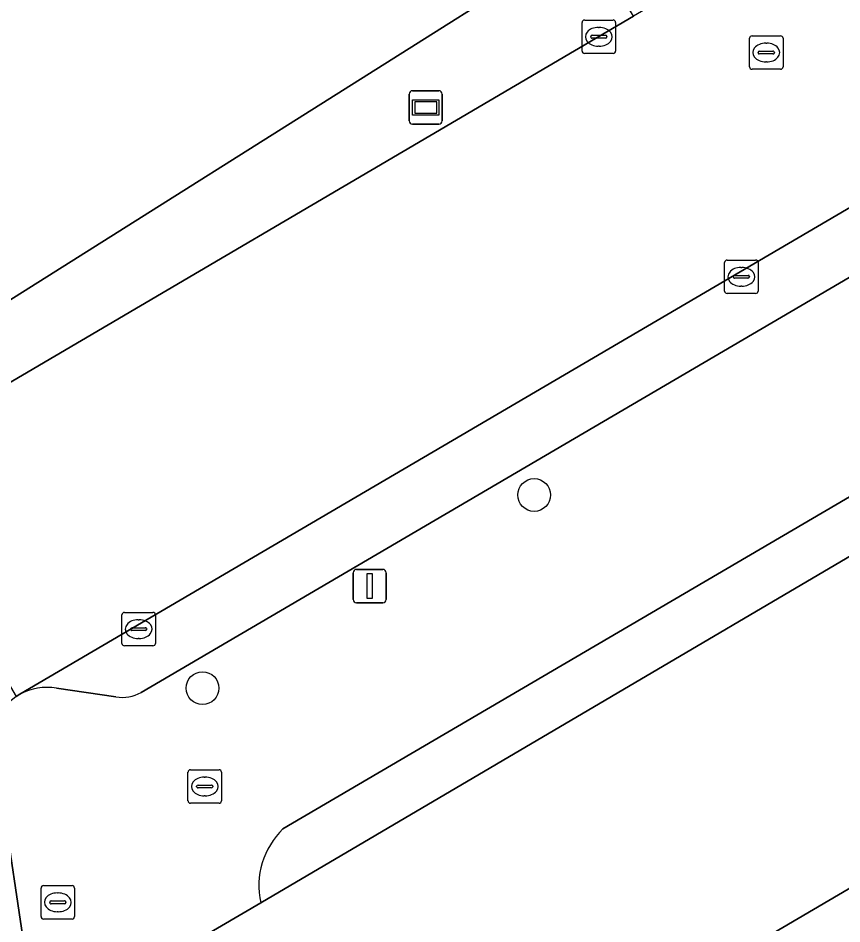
# Model space of a CAD drawing. Extents: x 157692 to 159674, y 381452 to 383291.
# Drawn here: x 159106.85 to 159131.45, y 382781.66 to 382808.72 of the extents above; entities that cross this region are included whole.
import ezdxf

# ---------------------------------------------------------------- set-up
doc = ezdxf.new("R2010")
doc.units = 0
for name, color, linetype in [('IMGEO_Boom', 7, 'Continuous'), ('IMGEO_Brandkraan', 7, 'Continuous'), ('IMGEO_Erf', 7, 'Continuous'), ('IMGEO_Kolk', 7, 'Continuous'), ('IMGEO_Lichtmast', 7, 'Continuous'), ('IMGEO_Muur', 7, 'Continuous'), ('IMGEO_Pand', 7, 'Continuous'), ('IMGEO_Parkeervlak_open', 7, 'Continuous'), ('IMGEO_Rijbaan_lokaal_open', 7, 'Continuous'), ('IMGEO_Rioolput', 7, 'Continuous'), ('IMGEO_Voetpad_open', 7, 'Continuous'), ('IMGEO_Wegwijzer', 7, 'Continuous')]:
    doc.layers.add(name, color=color, linetype=linetype)

msp = doc.modelspace()

# ---------------------------------------------------------------- linework, layer by layer
at = {"layer": 'IMGEO_Boom'}
for centre in [(159122.262, 382794.472), (159112.357, 382788.703)]:
    msp.add_circle(centre, 0.489, dxfattribs=at)
at = {"layer": 'IMGEO_Brandkraan'}
for p, q in [((159107.532, 382781.877), (159107.532, 382782.729)), ((159107.607, 382782.803), (159108.459, 382782.803)), ((159108.533, 382782.729), (159108.533, 382781.877)), ((159107.834, 382782.346), (159108.232, 382782.346)), ((159108.02, 382782.583), (159108.045, 382782.583)), ((159107.791, 382782.297), (159107.791, 382782.309)), ((159108.229, 382782.26), (159107.831, 382782.26)), ((159108.275, 382782.309), (159108.275, 382782.297)), ((159108.459, 382781.803), (159107.607, 382781.803)), ((159108.043, 382782.023), (159108.018, 382782.023))]:
    msp.add_line(p, q, dxfattribs=at)
for points in [[(159107.532, 382781.877), (159107.532, 382782.729)], [(159107.607, 382782.803), (159108.459, 382782.803)], [(159108.533, 382782.729), (159108.533, 382781.877)], [(159108.459, 382781.803), (159107.607, 382781.803)]]:
    msp.add_lwpolyline(points, dxfattribs=at)
for centre, radius, start, end in [((159107.609, 382782.727), 0.0765, 91.552, 178.448), ((159107.609, 382782.727), 0.0765, 91.552, 178.448), ((159108.457, 382782.727), 0.0765, 1.552, 88.448), ((159108.457, 382782.727), 0.0765, 1.552, 88.448), ((159107.831, 382782.306), 0.0403, 85.8775, 175.7526), ((159108.236, 382782.308), 0.0386, 1.7309, 96.639), ((159107.828, 382782.296), 0.0366, 178.938, 274.7102), ((159108.232, 382782.303), 0.043, 264.8664, 352.4533), ((159107.609, 382781.879), 0.0765, 181.552, 268.448), ((159107.609, 382781.879), 0.0765, 181.552, 268.448), ((159108.457, 382781.879), 0.0765, 271.552, 358.448), ((159108.457, 382781.879), 0.0765, 271.552, 358.448)]:
    msp.add_arc(centre, radius, start, end, dxfattribs=at)
for centre, major_axis, ratio, start_param, end_param in [((159108.019, 382782.303), (-0.387, 0.002), 0.722429, 4.712389, 7.853982), ((159108.044, 382782.303), (-0.39, 0.002), 0.717154, 1.570796, 4.712389)]:
    msp.add_ellipse(centre, major_axis=major_axis, ratio=ratio, start_param=start_param, end_param=end_param, dxfattribs=at)
at = {"layer": 'IMGEO_Erf'}
for points in [[(158976.329, 382822.928), (159062.464, 382805.102), (159069.146, 382803.719), (159101.423, 382797.039), (159123.808, 382811.144), (159123.666, 382811.372), (159136.77, 382819.61), (159144.149, 382856.052), (159147.951, 382874.828), (159145.262, 382875.329), (159145.753, 382877.537), (159130.17, 382880.533), (159132.806, 382894.242), (159148.928, 382891.142), (159147.202, 382882.164), (159149.318, 382881.703), (159152.118, 382895.439), (159149.011, 382900.867)], [(159114.095, 382782.291), (159142.081, 382798.757), (159141.298, 382800.055), (159114.759, 382784.497)], [(159243.642, 382779.274), (159226.323, 382782.851), (159197.741, 382789.11), (159197.632, 382788.694), (159193.104, 382789.617), (159193.073, 382789.513), (159182.409, 382791.686), (159178.111, 382792.57), (159172.683, 382793.724), (159171.695, 382788.879), (159170.698, 382783.992), (159170.339, 382784.066), (159170.381, 382784.27), (159150.872, 382788.248), (159150.827, 382788.03), (159150.454, 382788.106), (159150.731, 382789.466), (159147.041, 382790.224), (159146.363, 382791.336), (159116.047, 382773.54)]]:
    msp.add_lwpolyline(points, dxfattribs=at)
msp.add_arc((159116.404, 382782.799), 2.364, 134.0889, 192.4078, dxfattribs=at)
at = {"layer": 'IMGEO_Kolk'}
for p, q in [((159123.693, 382807.736), (159123.693, 382808.588)), ((159123.768, 382808.662), (159124.62, 382808.662)), ((159124.694, 382808.588), (159124.694, 382807.736)), ((159124.181, 382808.442), (159124.206, 382808.442)), ((159123.952, 382808.156), (159123.952, 382808.168)), ((159124.39, 382808.119), (159123.992, 382808.119)), ((159123.995, 382808.205), (159124.393, 382808.205)), ((159124.436, 382808.168), (159124.436, 382808.156)), ((159124.204, 382807.882), (159124.179, 382807.882)), ((159124.62, 382807.662), (159123.768, 382807.662)), ((159127.95, 382800.565), (159127.95, 382801.417)), ((159128.025, 382801.491), (159128.877, 382801.491)), ((159128.951, 382801.417), (159128.951, 382800.565)), ((159128.252, 382801.034), (159128.65, 382801.034)), ((159128.438, 382801.271), (159128.463, 382801.271)), ((159128.209, 382800.985), (159128.209, 382800.997)), ((159128.647, 382800.948), (159128.249, 382800.948)), ((159128.693, 382800.997), (159128.693, 382800.985)), ((159128.877, 382800.491), (159128.025, 382800.491)), ((159128.461, 382800.711), (159128.436, 382800.711)), ((159109.948, 382790.039), (159109.948, 382790.891)), ((159110.023, 382790.965), (159110.875, 382790.965)), ((159110.436, 382790.745), (159110.461, 382790.745)), ((159110.949, 382790.891), (159110.949, 382790.039)), ((159110.207, 382790.459), (159110.207, 382790.471)), ((159110.25, 382790.508), (159110.648, 382790.508)), ((159110.691, 382790.471), (159110.691, 382790.459)), ((159110.645, 382790.422), (159110.247, 382790.422)), ((159110.459, 382790.185), (159110.434, 382790.185)), ((159110.875, 382789.965), (159110.023, 382789.965))]:
    msp.add_line(p, q, dxfattribs=at)
for points in [[(159123.693, 382807.736), (159123.693, 382808.588)], [(159123.768, 382808.662), (159124.62, 382808.662)], [(159124.694, 382808.588), (159124.694, 382807.736)], [(159124.62, 382807.662), (159123.768, 382807.662)], [(159127.95, 382800.565), (159127.95, 382801.417)], [(159128.025, 382801.491), (159128.877, 382801.491)], [(159128.951, 382801.417), (159128.951, 382800.565)], [(159128.877, 382800.491), (159128.025, 382800.491)], [(159109.948, 382790.039), (159109.948, 382790.891)], [(159110.023, 382790.965), (159110.875, 382790.965)], [(159110.949, 382790.891), (159110.949, 382790.039)], [(159110.875, 382789.965), (159110.023, 382789.965)]]:
    msp.add_lwpolyline(points, dxfattribs=at)
for centre, radius, start, end in [((159123.77, 382808.586), 0.0765, 91.552, 178.448), ((159123.77, 382808.586), 0.0765, 91.552, 178.448), ((159124.618, 382808.586), 0.0765, 1.552, 88.448), ((159124.618, 382808.586), 0.0765, 1.552, 88.448), ((159123.992, 382808.165), 0.0403, 85.8775, 175.7526), ((159123.989, 382808.155), 0.0366, 178.938, 274.7102), ((159124.393, 382808.162), 0.043, 264.8664, 352.4533), ((159124.397, 382808.167), 0.0386, 1.7309, 96.639), ((159123.77, 382807.738), 0.0765, 181.552, 268.448), ((159123.77, 382807.738), 0.0765, 181.552, 268.448), ((159124.618, 382807.738), 0.0765, 271.552, 358.448), ((159124.618, 382807.738), 0.0765, 271.552, 358.448), ((159128.027, 382801.415), 0.0765, 91.552, 178.448), ((159128.027, 382801.415), 0.0765, 91.552, 178.448), ((159128.875, 382801.415), 0.0765, 1.552, 88.448), ((159128.875, 382801.415), 0.0765, 1.552, 88.448), ((159128.249, 382800.994), 0.0403, 85.8775, 175.7526), ((159128.654, 382800.996), 0.0386, 1.7309, 96.639), ((159128.246, 382800.984), 0.0366, 178.938, 274.7102), ((159128.65, 382800.991), 0.043, 264.8664, 352.4533), ((159128.027, 382800.567), 0.0765, 181.552, 268.448), ((159128.027, 382800.567), 0.0765, 181.552, 268.448), ((159128.875, 382800.567), 0.0765, 271.552, 358.448), ((159128.875, 382800.567), 0.0765, 271.552, 358.448), ((159110.025, 382790.889), 0.0765, 91.552, 178.448), ((159110.025, 382790.889), 0.0765, 91.552, 178.448), ((159110.873, 382790.889), 0.0765, 1.552, 88.448), ((159110.873, 382790.889), 0.0765, 1.552, 88.448), ((159110.247, 382790.468), 0.0403, 85.8775, 175.7526), ((159110.244, 382790.458), 0.0366, 178.938, 274.7102), ((159110.648, 382790.465), 0.043, 264.8664, 352.4533), ((159110.652, 382790.47), 0.0386, 1.7309, 96.639), ((159110.025, 382790.041), 0.0765, 181.552, 268.448), ((159110.025, 382790.041), 0.0765, 181.552, 268.448), ((159110.873, 382790.041), 0.0765, 271.552, 358.448), ((159110.873, 382790.041), 0.0765, 271.552, 358.448)]:
    msp.add_arc(centre, radius, start, end, dxfattribs=at)
for centre, major_axis, ratio, start_param, end_param in [((159124.18, 382808.162), (-0.387, 0.002), 0.722429, 4.712389, 7.853982), ((159124.205, 382808.162), (-0.39, 0.002), 0.717154, 1.570796, 4.712389), ((159128.437, 382800.991), (-0.387, 0.002), 0.722429, 4.712389, 7.853982), ((159128.462, 382800.991), (-0.39, 0.002), 0.717154, 1.570796, 4.712389), ((159110.435, 382790.465), (-0.387, 0.002), 0.722429, 4.712389, 7.853982), ((159110.46, 382790.465), (-0.39, 0.002), 0.717154, 1.570796, 4.712389)]:
    msp.add_ellipse(centre, major_axis=major_axis, ratio=ratio, start_param=start_param, end_param=end_param, dxfattribs=at)
at = {"layer": 'IMGEO_Lichtmast'}
for p, q in [((159116.854, 382791.35), (159116.854, 382792.15)), ((159116.854, 382792.15), (159116.854, 382791.35)), ((159116.954, 382792.25), (159117.744, 382792.25)), ((159117.744, 382792.25), (159116.954, 382792.25)), ((159117.844, 382792.15), (159117.844, 382791.35)), ((159117.844, 382791.35), (159117.844, 382792.15)), ((159117.744, 382791.25), (159116.954, 382791.25)), ((159116.954, 382791.25), (159117.744, 382791.25))]:
    msp.add_line(p, q, dxfattribs=at)
msp.add_lwpolyline([(159117.274, 382792.125), (159117.424, 382792.125), (159117.424, 382791.375), (159117.274, 382791.375), (159117.274, 382792.125)], dxfattribs=at)
for centre, start, end in [((159116.954, 382792.15), 90, 180), ((159116.954, 382792.15), 90, 180), ((159117.744, 382792.15), 0, 90), ((159117.744, 382792.15), 360, 90), ((159116.954, 382791.35), 180, 270), ((159116.954, 382791.35), 180, 270), ((159117.744, 382791.35), 270, 0), ((159117.744, 382791.35), 270, 0)]:
    msp.add_arc(centre, 0.1, start, end, dxfattribs=at)
at = {"layer": 'IMGEO_Muur'}
msp.add_lwpolyline([(159123.808, 382811.144), (159101.423, 382797.039)], dxfattribs=at)
at = {"layer": 'IMGEO_Pand'}
msp.add_lwpolyline([(159142.312, 382798.363), (159142.081, 382798.757), (159114.095, 382782.291), (159111.749, 382780.911), (159107.418, 382778.363), (159111.735, 382771.009), (159116.047, 382773.54), (159146.363, 382791.336)], close=True, dxfattribs=at)
at = {"layer": 'IMGEO_Parkeervlak_open'}
for points in [[(159110.523, 382788.574), (159134.681, 382802.731), (159134.032, 382803.851), (159133.779, 382804.287), (159106.904, 382788.517)], [(159107.991, 382788.7), (159109.769, 382788.443)]]:
    msp.add_lwpolyline(points, dxfattribs=at)
for centre, radius, start, end in [((159107.714, 382787.023), 1.7, 80.6399, 118.4727), ((159109.963, 382789.562), 1.135, 260.1627, 299.5497)]:
    msp.add_arc(centre, radius, start, end, dxfattribs=at)
at = {"layer": 'IMGEO_Rijbaan_lokaal_open'}
msp.add_lwpolyline([(159132.143, 382812.823), (159125.226, 382808.775), (159102.648, 382795.514), (159102.788, 382795.275), (159106.792, 382788.45), (159106.904, 382788.517), (159133.779, 382804.287), (159134.032, 382803.851), (159134.213, 382804.003), (159137.717, 382806.576), (159139.75, 382808.415), (159143.816, 382812.854), (159147.899, 382818.425), (159149.393, 382821.772), (159150.664, 382825.119), (159155.045, 382846.33)], dxfattribs=at)
at = {"layer": 'IMGEO_Rioolput'}
for p, q in [((159128.694, 382807.264), (159128.694, 382808.116)), ((159128.769, 382808.19), (159129.621, 382808.19)), ((159129.695, 382808.116), (159129.695, 382807.264)), ((159129.182, 382807.97), (159129.207, 382807.97)), ((159128.953, 382807.684), (159128.953, 382807.696)), ((159129.391, 382807.647), (159128.993, 382807.647)), ((159128.996, 382807.733), (159129.394, 382807.733)), ((159129.437, 382807.696), (159129.437, 382807.684)), ((159129.205, 382807.41), (159129.18, 382807.41)), ((159129.621, 382807.19), (159128.769, 382807.19)), ((159111.922, 382785.337), (159111.922, 382786.189)), ((159111.997, 382786.263), (159112.849, 382786.263)), ((159112.923, 382786.189), (159112.923, 382785.337)), ((159112.41, 382786.043), (159112.435, 382786.043)), ((159112.181, 382785.757), (159112.181, 382785.769)), ((159112.619, 382785.72), (159112.221, 382785.72)), ((159112.224, 382785.806), (159112.622, 382785.806)), ((159112.665, 382785.769), (159112.665, 382785.757)), ((159112.433, 382785.483), (159112.408, 382785.483)), ((159112.849, 382785.263), (159111.997, 382785.263))]:
    msp.add_line(p, q, dxfattribs=at)
for points in [[(159128.694, 382807.264), (159128.694, 382808.116)], [(159128.769, 382808.19), (159129.621, 382808.19)], [(159129.695, 382808.116), (159129.695, 382807.264)], [(159129.621, 382807.19), (159128.769, 382807.19)], [(159111.922, 382785.337), (159111.922, 382786.189)], [(159111.997, 382786.263), (159112.849, 382786.263)], [(159112.923, 382786.189), (159112.923, 382785.337)], [(159112.849, 382785.263), (159111.997, 382785.263)]]:
    msp.add_lwpolyline(points, dxfattribs=at)
for centre, radius, start, end in [((159128.771, 382808.114), 0.0765, 91.552, 178.448), ((159128.771, 382808.114), 0.0765, 91.552, 178.448), ((159129.619, 382808.114), 0.0765, 1.552, 88.448), ((159129.619, 382808.114), 0.0765, 1.552, 88.448), ((159128.993, 382807.693), 0.0403, 85.8775, 175.7526), ((159128.99, 382807.683), 0.0366, 178.938, 274.7102), ((159129.394, 382807.69), 0.043, 264.8664, 352.4533), ((159129.398, 382807.695), 0.0386, 1.7309, 96.639), ((159128.771, 382807.266), 0.0765, 181.552, 268.448), ((159128.771, 382807.266), 0.0765, 181.552, 268.448), ((159129.619, 382807.266), 0.0765, 271.552, 358.448), ((159129.619, 382807.266), 0.0765, 271.552, 358.448), ((159111.999, 382786.187), 0.0765, 91.552, 178.448), ((159111.999, 382786.187), 0.0765, 91.552, 178.448), ((159112.847, 382786.187), 0.0765, 1.552, 88.448), ((159112.847, 382786.187), 0.0765, 1.552, 88.448), ((159112.221, 382785.766), 0.0403, 85.8775, 175.7526), ((159112.218, 382785.756), 0.0366, 178.938, 274.7102), ((159112.622, 382785.763), 0.043, 264.8664, 352.4533), ((159112.626, 382785.768), 0.0386, 1.7309, 96.639), ((159111.999, 382785.339), 0.0765, 181.552, 268.448), ((159111.999, 382785.339), 0.0765, 181.552, 268.448), ((159112.847, 382785.339), 0.0765, 271.552, 358.448), ((159112.847, 382785.339), 0.0765, 271.552, 358.448)]:
    msp.add_arc(centre, radius, start, end, dxfattribs=at)
for centre, major_axis, ratio, start_param, end_param in [((159129.181, 382807.69), (-0.387, 0.002), 0.722429, 4.712389, 7.853982), ((159129.206, 382807.69), (-0.39, 0.002), 0.717154, 1.570796, 4.712389), ((159112.409, 382785.763), (-0.387, 0.002), 0.722429, 4.712389, 7.853982), ((159112.434, 382785.763), (-0.39, 0.002), 0.717154, 1.570796, 4.712389)]:
    msp.add_ellipse(centre, major_axis=major_axis, ratio=ratio, start_param=start_param, end_param=end_param, dxfattribs=at)
at = {"layer": 'IMGEO_Voetpad_open'}
msp.add_lwpolyline([(159125.226, 382808.775), (159123.808, 382811.144), (159101.423, 382797.039), (159102.053, 382795.791), (159102.334, 382795.333), (159102.648, 382795.514)], close=True, dxfattribs=at)
for points in [[(159134.681, 382802.731), (159110.523, 382788.574)], [(159114.759, 382784.497), (159141.298, 382800.055), (159142.081, 382798.757), (159142.312, 382798.363), (159152.166, 382796.367), (159152.477, 382797.892), (159152.828, 382797.82), (159152.778, 382797.577), (159172.281, 382793.6), (159172.333, 382793.852), (159172.683, 382793.724), (159178.111, 382792.57)], [(159109.769, 382788.443), (159107.991, 382788.7)], [(159106.904, 382788.517), (159106.792, 382788.45), (159105.999, 382787.824), (159107.413, 382778.386), (159107.418, 382778.363)], [(159107.418, 382778.363), (159107.413, 382778.386), (159105.999, 382787.824)], [(159111.749, 382780.911), (159114.095, 382782.291)]]:
    msp.add_lwpolyline(points, dxfattribs=at)
for centre, radius, start, end in [((159107.714, 382787.023), 1.7, 80.6399, 118.4727), ((159109.963, 382789.562), 1.135, 260.1627, 299.5497), ((159116.404, 382782.799), 2.364, 134.0889, 192.4078)]:
    msp.add_arc(centre, radius, start, end, dxfattribs=at)
at = {"layer": 'IMGEO_Wegwijzer'}
for p, q in [((159118.527, 382805.65), (159118.527, 382806.45)), ((159118.527, 382806.45), (159118.527, 382805.65)), ((159118.627, 382806.55), (159119.417, 382806.55)), ((159119.417, 382806.55), (159118.627, 382806.55)), ((159119.517, 382806.45), (159119.517, 382805.65)), ((159119.517, 382805.65), (159119.517, 382806.45)), ((159119.417, 382805.55), (159118.627, 382805.55)), ((159118.627, 382805.55), (159119.417, 382805.55))]:
    msp.add_line(p, q, dxfattribs=at)
for points in [[(159118.628, 382806.282), (159119.416, 382806.282), (159119.416, 382805.818), (159118.628, 382805.818), (159118.628, 382806.282)], [(159118.693, 382806.217), (159118.693, 382805.883), (159119.351, 382805.883), (159119.351, 382806.217), (159118.693, 382806.217)]]:
    msp.add_lwpolyline(points, dxfattribs=at)
for centre, start, end in [((159118.627, 382806.45), 90, 180), ((159118.627, 382806.45), 90, 180), ((159119.417, 382806.45), 0, 90), ((159119.417, 382806.45), 360, 90), ((159118.627, 382805.65), 180, 270), ((159118.627, 382805.65), 180, 270), ((159119.417, 382805.65), 270, 0), ((159119.417, 382805.65), 270, 0)]:
    msp.add_arc(centre, 0.1, start, end, dxfattribs=at)

doc.saveas('drawing.dxf')
